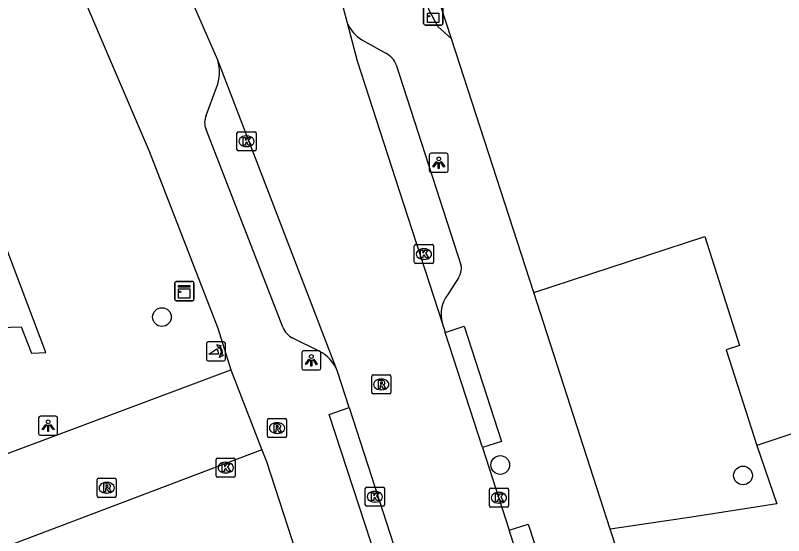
# Model space of a CAD drawing. Extents: x 159265 to 160143, y 383413 to 384319.
# Drawn here: x 159387.76 to 159427.89, y 383959.25 to 383986.45 of the extents above; entities that cross this region are included whole.
import ezdxf

# ---------------------------------------------------------------- set-up
doc = ezdxf.new("R2010")
doc.units = 0
for name, color, linetype in [('IMGEO_Boom', 7, 'Continuous'), ('IMGEO_Kast', 7, 'Continuous'), ('IMGEO_Kolk', 7, 'Continuous'), ('IMGEO_Lichtpunt', 7, 'Continuous'), ('IMGEO_Pand', 7, 'Continuous'), ('IMGEO_Parkeervlak_open', 7, 'Continuous'), ('IMGEO_Poller', 7, 'Continuous'), ('IMGEO_Rijbaan_lokaal_gesloten', 7, 'Continuous'), ('IMGEO_Rijbaan_lokaal_open', 7, 'Continuous'), ('IMGEO_Rioolput', 7, 'Continuous'), ('IMGEO_Voetpad_open', 7, 'Continuous')]:
    doc.layers.add(name, color=color, linetype=linetype)

msp = doc.modelspace()

# ---------------------------------------------------------------- linework, layer by layer
at = {"layer": 'IMGEO_Boom'}
for centre in [(159395.421, 383970.68), (159413.092, 383962.947), (159425.771, 383962.4)]:
    msp.add_circle(centre, 0.489, dxfattribs=at)
at = {"layer": 'IMGEO_Kast'}
for p, q in [((159409.09, 383986.019), (159409.09, 383986.86)), ((159409.09, 383986.86), (159409.09, 383986.019)), ((159410.09, 383986.869), (159410.09, 383986.028)), ((159410.09, 383986.028), (159410.09, 383986.869)), ((159410.015, 383985.944), (159409.174, 383985.944)), ((159409.174, 383985.944), (159410.015, 383985.944)), ((159396.087, 383971.609), (159396.087, 383972.45)), ((159396.087, 383972.45), (159396.087, 383971.609)), ((159396.162, 383972.534), (159397.003, 383972.534)), ((159397.003, 383972.534), (159396.162, 383972.534)), ((159397.087, 383972.459), (159397.087, 383971.618)), ((159397.087, 383971.618), (159397.087, 383972.459)), ((159397.012, 383971.534), (159396.171, 383971.534)), ((159396.171, 383971.534), (159397.012, 383971.534))]:
    msp.add_line(p, q, dxfattribs=at)
for points in [[(159409.285, 383986.559), (159409.885, 383986.559), (159409.885, 383986.07), (159409.285, 383986.07), (159409.285, 383986.559)], [(159396.282, 383972.324), (159396.882, 383972.324), (159396.882, 383972.239), (159396.282, 383972.239), (159396.282, 383972.324)], [(159396.282, 383972.149), (159396.882, 383972.149), (159396.882, 383971.66), (159396.282, 383971.66), (159396.282, 383972.149)]]:
    msp.add_lwpolyline(points, dxfattribs=at)
for centre in [(159409.369, 383986.408), (159396.366, 383971.998)]:
    msp.add_circle(centre, 0.0377, dxfattribs=at)
for centre, start, end in [((159409.168, 383986.022), 182.4484, 274.2845), ((159409.168, 383986.022), 182.4484, 274.2845), ((159410.012, 383986.022), 272.4484, 4.2845), ((159410.012, 383986.022), 272.4484, 4.2845), ((159396.165, 383972.456), 92.4484, 184.2845), ((159396.165, 383972.456), 92.4484, 184.2845), ((159397.009, 383972.456), 2.4484, 94.2845), ((159397.009, 383972.456), 2.4484, 94.2845), ((159396.165, 383971.612), 182.4484, 274.2845), ((159396.165, 383971.612), 182.4484, 274.2845), ((159397.009, 383971.612), 272.4484, 4.2845), ((159397.009, 383971.612), 272.4484, 4.2845)]:
    msp.add_arc(centre, 0.0779, start, end, dxfattribs=at)
at = {"layer": 'IMGEO_Kolk'}
for p, q in [((159399.414, 383980.366), (159400.266, 383980.366)), ((159399.339, 383979.44), (159399.339, 383980.292)), ((159399.827, 383980.146), (159399.852, 383980.146)), ((159400.34, 383980.292), (159400.34, 383979.44)), ((159399.85, 383979.586), (159399.825, 383979.586)), ((159400.266, 383979.366), (159399.414, 383979.366)), ((159408.603, 383973.547), (159408.603, 383974.399)), ((159408.678, 383974.473), (159409.53, 383974.473)), ((159409.604, 383974.399), (159409.604, 383973.547)), ((159409.091, 383974.253), (159409.116, 383974.253)), ((159409.114, 383973.693), (159409.089, 383973.693)), ((159409.53, 383973.473), (159408.678, 383973.473)), ((159398.248, 383962.383), (159398.248, 383963.235)), ((159398.323, 383963.309), (159399.175, 383963.309)), ((159398.736, 383963.089), (159398.761, 383963.089)), ((159399.249, 383963.235), (159399.249, 383962.383)), ((159399.175, 383962.309), (159398.323, 383962.309)), ((159398.759, 383962.529), (159398.734, 383962.529)), ((159406.041, 383960.864), (159406.041, 383961.716)), ((159406.116, 383961.79), (159406.968, 383961.79)), ((159406.529, 383961.57), (159406.554, 383961.57)), ((159407.042, 383961.716), (159407.042, 383960.864)), ((159412.521, 383960.809), (159412.521, 383961.661)), ((159412.596, 383961.735), (159413.448, 383961.735)), ((159413.009, 383961.515), (159413.034, 383961.515)), ((159413.522, 383961.661), (159413.522, 383960.809)), ((159406.968, 383960.79), (159406.116, 383960.79)), ((159406.552, 383961.01), (159406.527, 383961.01)), ((159413.448, 383960.735), (159412.596, 383960.735)), ((159413.032, 383960.955), (159413.007, 383960.955))]:
    msp.add_line(p, q, dxfattribs=at)
for points in [[(159399.414, 383980.366), (159400.266, 383980.366)], [(159399.339, 383979.44), (159399.339, 383980.292)], [(159399.66, 383980.066), (159399.783, 383980.066), (159399.783, 383979.915), (159399.913, 383980.066), (159400.077, 383980.066), (159399.931, 383979.915), (159400.084, 383979.666), (159399.932, 383979.666), (159399.847, 383979.83), (159399.783, 383979.763), (159399.783, 383979.666), (159399.66, 383979.666), (159399.66, 383980.066)], [(159400.34, 383980.292), (159400.34, 383979.44)], [(159400.266, 383979.366), (159399.414, 383979.366)], [(159408.603, 383973.547), (159408.603, 383974.399)], [(159408.678, 383974.473), (159409.53, 383974.473)], [(159409.604, 383974.399), (159409.604, 383973.547)], [(159408.924, 383974.173), (159409.047, 383974.173), (159409.047, 383974.022), (159409.177, 383974.173), (159409.341, 383974.173), (159409.195, 383974.022), (159409.348, 383973.773), (159409.196, 383973.773), (159409.111, 383973.937), (159409.047, 383973.87), (159409.047, 383973.773), (159408.924, 383973.773), (159408.924, 383974.173)], [(159409.53, 383973.473), (159408.678, 383973.473)], [(159398.248, 383962.383), (159398.248, 383963.235)], [(159398.323, 383963.309), (159399.175, 383963.309)], [(159399.249, 383963.235), (159399.249, 383962.383)], [(159398.569, 383963.009), (159398.692, 383963.009), (159398.692, 383962.858), (159398.822, 383963.009), (159398.986, 383963.009), (159398.84, 383962.858), (159398.993, 383962.609), (159398.841, 383962.609), (159398.756, 383962.773), (159398.692, 383962.706), (159398.692, 383962.609), (159398.569, 383962.609), (159398.569, 383963.009)], [(159399.175, 383962.309), (159398.323, 383962.309)], [(159406.041, 383960.864), (159406.041, 383961.716)], [(159406.116, 383961.79), (159406.968, 383961.79)], [(159406.362, 383961.49), (159406.485, 383961.49), (159406.485, 383961.339), (159406.615, 383961.49), (159406.779, 383961.49), (159406.633, 383961.339), (159406.786, 383961.09), (159406.634, 383961.09), (159406.549, 383961.254), (159406.485, 383961.187), (159406.485, 383961.09), (159406.362, 383961.09), (159406.362, 383961.49)], [(159407.042, 383961.716), (159407.042, 383960.864)], [(159412.521, 383960.809), (159412.521, 383961.661)], [(159412.596, 383961.735), (159413.448, 383961.735)], [(159413.522, 383961.661), (159413.522, 383960.809)], [(159412.842, 383961.435), (159412.965, 383961.435), (159412.965, 383961.284), (159413.095, 383961.435), (159413.259, 383961.435), (159413.113, 383961.284), (159413.266, 383961.035), (159413.114, 383961.035), (159413.029, 383961.199), (159412.965, 383961.132), (159412.965, 383961.035), (159412.842, 383961.035), (159412.842, 383961.435)], [(159406.968, 383960.79), (159406.116, 383960.79)], [(159413.448, 383960.735), (159412.596, 383960.735)]]:
    msp.add_lwpolyline(points, dxfattribs=at)
for centre, start, end in [((159399.416, 383980.29), 91.552, 178.448), ((159399.416, 383980.29), 91.552, 178.448), ((159400.264, 383980.29), 1.552, 88.448), ((159400.264, 383980.29), 1.552, 88.448), ((159399.416, 383979.442), 181.552, 268.448), ((159399.416, 383979.442), 181.552, 268.448), ((159400.264, 383979.442), 271.552, 358.448), ((159400.264, 383979.442), 271.552, 358.448), ((159408.68, 383974.397), 91.552, 178.448), ((159408.68, 383974.397), 91.552, 178.448), ((159409.528, 383974.397), 1.552, 88.448), ((159409.528, 383974.397), 1.552, 88.448), ((159408.68, 383973.549), 181.552, 268.448), ((159408.68, 383973.549), 181.552, 268.448), ((159409.528, 383973.549), 271.552, 358.448), ((159409.528, 383973.549), 271.552, 358.448), ((159398.325, 383963.233), 91.552, 178.448), ((159398.325, 383963.233), 91.552, 178.448), ((159399.173, 383963.233), 1.552, 88.448), ((159399.173, 383963.233), 1.552, 88.448), ((159398.325, 383962.385), 181.552, 268.448), ((159398.325, 383962.385), 181.552, 268.448), ((159399.173, 383962.385), 271.552, 358.448), ((159399.173, 383962.385), 271.552, 358.448), ((159406.118, 383961.714), 91.552, 178.448), ((159406.118, 383961.714), 91.552, 178.448), ((159406.966, 383961.714), 1.552, 88.448), ((159406.966, 383961.714), 1.552, 88.448), ((159412.598, 383961.659), 91.552, 178.448), ((159412.598, 383961.659), 91.552, 178.448), ((159413.446, 383961.659), 1.552, 88.448), ((159413.446, 383961.659), 1.552, 88.448), ((159406.118, 383960.866), 181.552, 268.448), ((159406.118, 383960.866), 181.552, 268.448), ((159406.966, 383960.866), 271.552, 358.448), ((159406.966, 383960.866), 271.552, 358.448), ((159412.598, 383960.811), 181.552, 268.448), ((159412.598, 383960.811), 181.552, 268.448), ((159413.446, 383960.811), 271.552, 358.448), ((159413.446, 383960.811), 271.552, 358.448)]:
    msp.add_arc(centre, 0.0765, start, end, dxfattribs=at)
for centre, major_axis, ratio, start_param, end_param in [((159399.826, 383979.866), (-0.387, 0.002), 0.722429, 4.712389, 7.853982), ((159399.851, 383979.866), (-0.39, 0.002), 0.717154, 1.570796, 4.712389), ((159409.09, 383973.973), (-0.387, 0.002), 0.722429, 4.712389, 7.853982), ((159409.115, 383973.973), (-0.39, 0.002), 0.717154, 1.570796, 4.712389), ((159398.735, 383962.809), (-0.387, 0.002), 0.722429, 4.712389, 7.853982), ((159398.76, 383962.809), (-0.39, 0.002), 0.717154, 1.570796, 4.712389), ((159406.528, 383961.29), (-0.387, 0.002), 0.722429, 4.712389, 7.853982), ((159406.553, 383961.29), (-0.39, 0.002), 0.717154, 1.570796, 4.712389), ((159413.008, 383961.235), (-0.387, 0.002), 0.722429, 4.712389, 7.853982), ((159413.033, 383961.235), (-0.39, 0.002), 0.717154, 1.570796, 4.712389)]:
    msp.add_ellipse(centre, major_axis=major_axis, ratio=ratio, start_param=start_param, end_param=end_param, dxfattribs=at)
at = {"layer": 'IMGEO_Lichtpunt'}
for p, q in [((159409.38, 383979.148), (159409.38, 383978.341)), ((159409.38, 383979.148), (159409.38, 383978.341)), ((159410.282, 383979.243), (159409.474, 383979.243)), ((159410.282, 383979.243), (159409.474, 383979.243)), ((159410.376, 383978.341), (159410.376, 383979.148)), ((159410.376, 383978.341), (159410.376, 383979.148)), ((159409.474, 383978.247), (159410.282, 383978.247)), ((159409.474, 383978.247), (159410.282, 383978.247)), ((159402.725, 383968.818), (159402.725, 383968.011)), ((159402.725, 383968.818), (159402.725, 383968.011)), ((159403.627, 383968.913), (159402.819, 383968.913)), ((159403.627, 383968.913), (159402.819, 383968.913)), ((159403.721, 383968.011), (159403.721, 383968.818)), ((159403.721, 383968.011), (159403.721, 383968.818)), ((159402.819, 383967.917), (159403.627, 383967.917)), ((159402.819, 383967.917), (159403.627, 383967.917)), ((159389.877, 383965.5), (159389.069, 383965.5)), ((159389.877, 383965.5), (159389.069, 383965.5)), ((159388.975, 383965.405), (159388.975, 383964.598)), ((159388.975, 383965.405), (159388.975, 383964.598)), ((159389.971, 383964.598), (159389.971, 383965.405)), ((159389.971, 383964.598), (159389.971, 383965.405)), ((159389.069, 383964.504), (159389.877, 383964.504)), ((159389.069, 383964.504), (159389.877, 383964.504))]:
    msp.add_line(p, q, dxfattribs=at)
for points in [[(159409.754, 383978.812), (159409.793, 383978.784), (159409.605, 383978.522), (159409.567, 383978.549), (159409.754, 383978.812)], [(159409.856, 383978.764), (159409.903, 383978.764), (159409.903, 383978.442), (159409.856, 383978.442), (159409.856, 383978.764)], [(159409.966, 383978.784), (159410.004, 383978.811), (159410.191, 383978.549), (159410.152, 383978.521), (159409.966, 383978.784)], [(159403.099, 383968.482), (159403.138, 383968.454), (159402.95, 383968.192), (159402.912, 383968.219), (159403.099, 383968.482)], [(159403.201, 383968.434), (159403.248, 383968.434), (159403.248, 383968.112), (159403.201, 383968.112), (159403.201, 383968.434)], [(159403.311, 383968.454), (159403.349, 383968.481), (159403.536, 383968.219), (159403.497, 383968.191), (159403.311, 383968.454)], [(159389.349, 383965.069), (159389.388, 383965.041), (159389.2, 383964.779), (159389.162, 383964.806), (159389.349, 383965.069)], [(159389.561, 383965.041), (159389.599, 383965.068), (159389.786, 383964.806), (159389.747, 383964.778), (159389.561, 383965.041)], [(159389.451, 383965.021), (159389.498, 383965.021), (159389.498, 383964.699), (159389.451, 383964.699), (159389.451, 383965.021)]]:
    msp.add_lwpolyline(points, dxfattribs=at)
for centre in [(159409.879, 383978.946), (159403.224, 383968.616), (159389.474, 383965.203)]:
    msp.add_circle(centre, 0.0994, dxfattribs=at)
for centre, start, end in [((159409.474, 383979.148), 90, 180), ((159409.474, 383979.148), 90, 180), ((159410.282, 383979.148), 0, 90), ((159410.282, 383979.148), 0, 90), ((159409.474, 383978.341), 180, 270), ((159409.474, 383978.341), 180, 270), ((159410.282, 383978.341), 270, 0), ((159410.282, 383978.341), 270, 360), ((159402.819, 383968.818), 90, 180), ((159402.819, 383968.818), 90, 180), ((159403.627, 383968.818), 0, 90), ((159403.627, 383968.818), 0, 90), ((159402.819, 383968.011), 180, 270), ((159402.819, 383968.011), 180, 270), ((159403.627, 383968.011), 270, 0), ((159403.627, 383968.011), 270, 360), ((159389.069, 383965.405), 90, 180), ((159389.069, 383965.405), 90, 180), ((159389.877, 383965.405), 0, 90), ((159389.877, 383965.405), 0, 90), ((159389.069, 383964.598), 180, 270), ((159389.069, 383964.598), 180, 270), ((159389.877, 383964.598), 270, 0), ((159389.877, 383964.598), 270, 360)]:
    msp.add_arc(centre, 0.0946, start, end, dxfattribs=at)
at = {"layer": 'IMGEO_Pand'}
for points in [[(159410.537, 383985.221), (159409.405, 383988.702)], [(159414.849, 383971.961), (159410.537, 383985.221)], [(159381.936, 383969.972), (159388.067, 383970.169), (159388.579, 383968.879), (159388.612, 383968.797), (159389.349, 383968.834), (159386.168, 383977.233)], [(159414.849, 383971.961), (159423.771, 383974.883), (159425.596, 383969.188), (159424.887, 383968.961), (159426.489, 383963.963)], [(159431.12, 383965.471), (159429.091, 383964.794), (159429.163, 383964.6), (159428.538, 383964.43), (159428.476, 383964.622), (159426.489, 383963.963)]]:
    msp.add_lwpolyline(points, dxfattribs=at)
at = {"layer": 'IMGEO_Parkeervlak_open'}
msp.add_lwpolyline([(159385.106, 383962.718), (159399.026, 383967.927)], dxfattribs=at)
at = {"layer": 'IMGEO_Poller'}
for p, q in [((159397.74, 383969.291), (159397.74, 383968.484)), ((159397.74, 383969.291), (159397.74, 383968.484)), ((159398.642, 383969.386), (159397.834, 383969.386)), ((159398.642, 383969.386), (159397.834, 383969.386)), ((159398.736, 383968.484), (159398.736, 383969.291)), ((159398.736, 383968.484), (159398.736, 383969.291)), ((159397.834, 383968.389), (159398.642, 383968.389)), ((159397.834, 383968.389), (159398.642, 383968.389))]:
    msp.add_line(p, q, dxfattribs=at)
for points in [[(159398.419, 383969.115), (159398.407, 383969.042), (159398.282, 383969.247)], [(159398.282, 383969.247), (159398.513, 383969.181), (159398.442, 383969.149)], [(159398.375, 383968.742), (159397.862, 383968.742), (159398.292, 383969.017)], [(159398.435, 383968.57), (159398.501, 383968.801), (159398.531, 383968.733)], [(159398.567, 383968.706), (159398.639, 383968.695), (159398.435, 383968.57)]]:
    msp.add_lwpolyline(points, dxfattribs=at)
for centre, radius, start, end in [((159397.834, 383969.291), 0.0946, 90, 180), ((159397.834, 383969.291), 0.0946, 90, 180), ((159398.061, 383968.802), 0.476, 351.7527, 41.1691), ((159398.061, 383968.802), 0.516, 349.3569, 42.2912), ((159398.642, 383969.291), 0.0946, 0, 90), ((159398.642, 383969.291), 0.0946, 0, 90), ((159398.047, 383968.792), 0.332, 351.3247, 42.4854), ((159397.834, 383968.484), 0.0946, 180, 270), ((159397.834, 383968.484), 0.0946, 180, 270), ((159398.642, 383968.484), 0.0946, 270, 0), ((159398.642, 383968.484), 0.0946, 270, 0)]:
    msp.add_arc(centre, radius, start, end, dxfattribs=at)
at = {"layer": 'IMGEO_Rijbaan_lokaal_gesloten'}
for points in [[(159398.332, 383984.101), (159394.187, 383993.607), (159393.123, 383996.221)], [(159404.511, 383988.312), (159405.091, 383986.056)], [(159405.091, 383986.056), (159405.612, 383984.075), (159407.816, 383977.286), (159410.063, 383970.376)], [(159404.594, 383967.834), (159398.332, 383984.101)], [(159410.063, 383970.376), (159410.222, 383969.878)], [(159412.169, 383963.86), (159410.222, 383969.878)], [(159405.193, 383965.947), (159404.594, 383967.834)], [(159405.193, 383965.947), (159408.293, 383956.37)], [(159412.169, 383963.86), (159413.556, 383959.538)], [(159415.056, 383954.953), (159413.556, 383959.538)]]:
    msp.add_lwpolyline(points, dxfattribs=at)
at = {"layer": 'IMGEO_Rijbaan_lokaal_open'}
for points in [[(159400.645, 383963.731), (159335.499, 383939.052)], [(159400.645, 383963.731), (159400.874, 383963.136), (159402.89, 383956.96)]]:
    msp.add_lwpolyline(points, dxfattribs=at)
at = {"layer": 'IMGEO_Rioolput'}
for p, q in [((159406.375, 383966.733), (159406.375, 383967.585)), ((159406.45, 383967.659), (159407.302, 383967.659)), ((159407.376, 383967.585), (159407.376, 383966.733)), ((159406.863, 383967.439), (159406.888, 383967.439)), ((159406.886, 383966.879), (159406.861, 383966.879)), ((159407.302, 383966.659), (159406.45, 383966.659)), ((159400.932, 383964.453), (159400.932, 383965.305)), ((159401.007, 383965.379), (159401.859, 383965.379)), ((159401.42, 383965.159), (159401.445, 383965.159)), ((159401.933, 383965.305), (159401.933, 383964.453)), ((159401.859, 383964.379), (159401.007, 383964.379)), ((159401.443, 383964.599), (159401.418, 383964.599)), ((159392.033, 383961.328), (159392.033, 383962.18)), ((159392.108, 383962.254), (159392.96, 383962.254)), ((159392.521, 383962.034), (159392.546, 383962.034)), ((159393.034, 383962.18), (159393.034, 383961.328)), ((159392.544, 383961.474), (159392.519, 383961.474)), ((159392.96, 383961.254), (159392.108, 383961.254))]:
    msp.add_line(p, q, dxfattribs=at)
for points in [[(159406.375, 383966.733), (159406.375, 383967.585)], [(159406.45, 383967.659), (159407.302, 383967.659)], [(159407.376, 383967.585), (159407.376, 383966.733)], [(159406.964, 383967.357), (159406.712, 383967.359), (159406.712, 383966.959)], [(159406.712, 383966.959), (159406.836, 383966.959), (159406.836, 383967.121), (159406.847, 383967.121)], [(159406.89, 383967.278), (159406.836, 383967.278), (159406.836, 383967.197)], [(159406.836, 383967.197), (159406.888, 383967.197)], [(159406.894, 383967.092), (159406.965, 383966.959), (159407.105, 383966.959), (159407.04, 383967.085)], [(159407.302, 383966.659), (159406.45, 383966.659)], [(159400.932, 383964.453), (159400.932, 383965.305)], [(159401.007, 383965.379), (159401.859, 383965.379)], [(159401.521, 383965.077), (159401.269, 383965.079), (159401.269, 383964.679)], [(159401.933, 383965.305), (159401.933, 383964.453)], [(159401.269, 383964.679), (159401.393, 383964.679), (159401.393, 383964.841), (159401.404, 383964.841)], [(159401.447, 383964.998), (159401.393, 383964.998), (159401.393, 383964.917)], [(159401.393, 383964.917), (159401.445, 383964.917)], [(159401.451, 383964.812), (159401.522, 383964.679), (159401.662, 383964.679), (159401.597, 383964.805)], [(159401.859, 383964.379), (159401.007, 383964.379)], [(159392.033, 383961.328), (159392.033, 383962.18)], [(159392.108, 383962.254), (159392.96, 383962.254)], [(159392.622, 383961.952), (159392.37, 383961.954), (159392.37, 383961.554)], [(159392.548, 383961.873), (159392.494, 383961.873), (159392.494, 383961.792)], [(159393.034, 383962.18), (159393.034, 383961.328)], [(159392.37, 383961.554), (159392.494, 383961.554), (159392.494, 383961.716), (159392.505, 383961.716)], [(159392.494, 383961.792), (159392.546, 383961.792)], [(159392.552, 383961.687), (159392.623, 383961.554), (159392.763, 383961.554), (159392.698, 383961.68)], [(159392.96, 383961.254), (159392.108, 383961.254)]]:
    msp.add_lwpolyline(points, dxfattribs=at)
for centre, radius, start, end in [((159406.452, 383967.583), 0.0765, 91.552, 178.448), ((159406.452, 383967.583), 0.0765, 91.552, 178.448), ((159407.3, 383967.583), 0.0765, 1.552, 88.448), ((159407.3, 383967.583), 0.0765, 1.552, 88.448), ((159406.846, 383967.068), 0.0533, 26.0293, 88.6989), ((159406.872, 383967.386), 0.19, 274.7715, 282.9687), ((159406.896, 383967.182), 0.0964, 77.0061, 93.1865), ((159406.91, 383967.239), 0.0378, 276.6634, 79.6772), ((159406.963, 383967.247), 0.109, 350.3612, 89.416), ((159406.961, 383967.247), 0.112, 277.5842, 350.9817), ((159406.945, 383967.032), 0.108, 29.5134, 73.7905), ((159406.452, 383966.735), 0.0765, 181.552, 268.448), ((159406.452, 383966.735), 0.0765, 181.552, 268.448), ((159407.3, 383966.735), 0.0765, 271.552, 358.448), ((159407.3, 383966.735), 0.0765, 271.552, 358.448), ((159401.009, 383965.303), 0.0765, 91.552, 178.448), ((159401.009, 383965.303), 0.0765, 91.552, 178.448), ((159401.52, 383964.967), 0.109, 350.3612, 89.416), ((159401.857, 383965.303), 0.0765, 1.552, 88.448), ((159401.857, 383965.303), 0.0765, 1.552, 88.448), ((159401.403, 383964.788), 0.0533, 26.0293, 88.6989), ((159401.429, 383965.106), 0.19, 274.7715, 282.9687), ((159401.453, 383964.902), 0.0964, 77.0061, 93.1865), ((159401.467, 383964.959), 0.0378, 276.6634, 79.6772), ((159401.518, 383964.967), 0.112, 277.5842, 350.9817), ((159401.502, 383964.752), 0.108, 29.5134, 73.7905), ((159401.009, 383964.455), 0.0765, 181.552, 268.448), ((159401.009, 383964.455), 0.0765, 181.552, 268.448), ((159401.857, 383964.455), 0.0765, 271.552, 358.448), ((159401.857, 383964.455), 0.0765, 271.552, 358.448), ((159392.11, 383962.178), 0.0765, 91.552, 178.448), ((159392.11, 383962.178), 0.0765, 91.552, 178.448), ((159392.554, 383961.777), 0.0964, 77.0061, 93.1865), ((159392.568, 383961.834), 0.0378, 276.6634, 79.6772), ((159392.621, 383961.842), 0.109, 350.3612, 89.416), ((159392.958, 383962.178), 0.0765, 1.552, 88.448), ((159392.958, 383962.178), 0.0765, 1.552, 88.448), ((159392.504, 383961.663), 0.0533, 26.0293, 88.6989), ((159392.53, 383961.981), 0.19, 274.7715, 282.9687), ((159392.619, 383961.842), 0.112, 277.5842, 350.9817), ((159392.603, 383961.627), 0.108, 29.5134, 73.7905), ((159392.11, 383961.33), 0.0765, 181.552, 268.448), ((159392.11, 383961.33), 0.0765, 181.552, 268.448), ((159392.958, 383961.33), 0.0765, 271.552, 358.448), ((159392.958, 383961.33), 0.0765, 271.552, 358.448)]:
    msp.add_arc(centre, radius, start, end, dxfattribs=at)
for centre, major_axis, ratio, start_param, end_param in [((159406.862, 383967.159), (-0.387, 0.002), 0.722429, 4.712389, 7.853982), ((159406.887, 383967.159), (-0.39, 0.002), 0.717154, 1.570796, 4.712389), ((159401.419, 383964.879), (-0.387, 0.002), 0.722429, 4.712389, 7.853982), ((159401.444, 383964.879), (-0.39, 0.002), 0.717154, 1.570796, 4.712389), ((159392.52, 383961.754), (-0.387, 0.002), 0.722429, 4.712389, 7.853982), ((159392.545, 383961.754), (-0.39, 0.002), 0.717154, 1.570796, 4.712389)]:
    msp.add_ellipse(centre, major_axis=major_axis, ratio=ratio, start_param=start_param, end_param=end_param, dxfattribs=at)
at = {"layer": 'IMGEO_Voetpad_open'}
for points in [[(159389.333, 383992.016), (159394.756, 383979.351), (159398.336, 383970.098), (159399.026, 383967.927)], [(159410.537, 383985.221), (159409.828, 383985.87), (159409.362, 383986.751), (159409.228, 383987.725), (159409.405, 383988.702)], [(159405.862, 383985.169), (159407.12, 383984.47)], [(159407.654, 383983.862), (159411.055, 383973.352)], [(159397.729, 383981.222), (159398.275, 383982.682)], [(159401.733, 383970.153), (159397.722, 383980.489)], [(159410.908, 383972.723), (159410.35, 383971.854)], [(159418.825, 383959.585), (159414.849, 383971.961)], [(159410.222, 383969.878), (159411.212, 383970.198), (159413.159, 383964.18), (159412.169, 383963.86)], [(159403.636, 383968.894), (159402.259, 383969.584)], [(159399.026, 383967.927), (159400.645, 383963.731)], [(159408.293, 383956.37), (159407.273, 383956.048), (159404.148, 383965.582), (159405.193, 383965.947)], [(159426.489, 383963.963), (159427.54, 383960.909), (159423.084, 383960.212), (159418.825, 383959.585)], [(159413.556, 383959.538), (159414.544, 383959.861), (159416.044, 383955.276), (159415.056, 383954.953)], [(159419.676, 383957.043), (159418.825, 383959.585)]]:
    msp.add_lwpolyline(points, dxfattribs=at)
for centre, radius, start, end in [((159407.073, 383987), 2.195, 205.4728, 236.5229), ((159406.572, 383983.45), 1.158, 20.8377, 61.7473), ((159396.292, 383983.472), 2.134, 338.2671, 17.1323), ((159398.577, 383980.847), 0.927, 156.173, 202.7327), ((159410.116, 383973.24), 0.945, 326.8667, 6.825), ((159411.666, 383970.832), 1.666, 142.1531, 195.8688), ((159402.729, 383970.546), 1.071, 201.5476, 243.9548), ((159402.718, 383967.102), 2.014, 21.3288, 62.884)]:
    msp.add_arc(centre, radius, start, end, dxfattribs=at)

doc.saveas('drawing.dxf')
